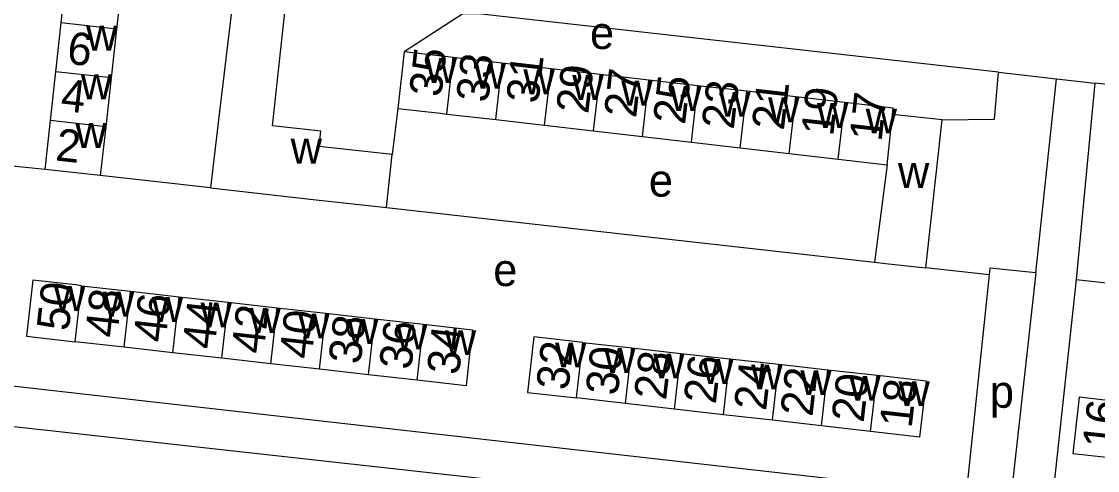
# Model space of a CAD drawing. Extents: x 161936 to 163647, y 386450 to 388633.
# Drawn here: x 162736.4 to 162869.1, y 387350.8 to 387406.2 of the extents above; entities that cross this region are included whole.
import ezdxf

# ---------------------------------------------------------------- set-up
doc = ezdxf.new("R2010")
doc.units = 0
for name, color, linetype in [('BLT_Basislijn', 7, 'Continuous'), ('BLT_Bebouwing', 7, 'Continuous'), ('BLT_Centroide', 7, 'Continuous'), ('BLT_Huisnummer', 7, 'Continuous'), ('BLT_Huisnummer_ tussenligend', 7, 'Continuous'), ('BLT_Onderverdeling_panden', 7, 'Continuous')]:
    doc.layers.add(name, color=color, linetype=linetype)

msp = doc.modelspace()

# ---------------------------------------------------------------- linework, layer by layer
at = {"layer": 'BLT_Basislijn'}
for p, q in [((162790.79, 387407.16), (162783.55, 387402.45)), ((162856.87, 387399.95), (162864, 387399.15)), ((162861.45, 387375.2), (162864, 387399.15)), ((162864, 387399.15), (162868.73, 387398.6)), ((162868.73, 387398.6), (162866.44, 387374.34)), ((162922.22, 387392.64), (162868.73, 387398.6)), ((162782.78, 387395.49), (162782.1, 387389.78)), ((162739.27, 387387.94), (162734.01, 387388.49)), ((162759.68, 387385.66), (162746.09, 387387.19)), ((162781.39, 387383.23), (162841.57, 387376.5)), ((162855.69, 387374.95), (162847.9, 387375.79)), ((162855.69, 387374.95), (162852.86, 387347.9)), ((162861.45, 387375.2), (162858.37, 387347.26)), ((162866.44, 387374.34), (162863.45, 387346.67)), ((162866.44, 387374.34), (162919.66, 387368.5)), ((162731.21, 387361.69), (162852.86, 387347.9))]:
    msp.add_line(p, q, dxfattribs=at)
for points in [[(162856.87, 387399.95), (162792.75, 387407.16), (162790.79, 387407.16)], [(162849.93, 387394.06), (162856.35, 387394.15), (162856.87, 387399.95)], [(162861.45, 387375.2), (162855.77, 387375.75), (162855.69, 387374.95)], [(162846.77, 387343.8), (162732.81, 387356.45), (162730.11, 387354.92)]]:
    msp.add_lwpolyline(points, dxfattribs=at)
at = {"layer": 'BLT_Bebouwing'}
for p, q in [((162741.25, 387406.03), (162741.91, 387412.05)), ((162748.78, 387411.29), (162748.1, 387405.26)), ((162762.49, 387409.17), (162760.68, 387394.06)), ((162767.31, 387393.33), (162768.97, 387408.46)), ((162740.59, 387400), (162741.25, 387406.03)), ((162748.1, 387405.26), (162747.43, 387399.24)), ((162783.55, 387402.45), (162782.78, 387395.49)), ((162789.61, 387401.75), (162783.55, 387402.45)), ((162795.65, 387401.06), (162789.61, 387401.75)), ((162801.68, 387400.37), (162795.65, 387401.06)), ((162739.93, 387393.98), (162740.59, 387400)), ((162747.43, 387399.24), (162746.76, 387393.22)), ((162807.72, 387399.68), (162801.68, 387400.37)), ((162813.75, 387398.99), (162807.72, 387399.68)), ((162819.79, 387398.29), (162813.75, 387398.99)), ((162825.82, 387397.6), (162819.79, 387398.29)), ((162831.86, 387396.91), (162825.82, 387397.6)), ((162837.89, 387396.22), (162831.86, 387396.91)), ((162739.27, 387387.94), (162739.93, 387393.98)), ((162760.68, 387394.06), (162759.68, 387385.66)), ((162788.81, 387394.79), (162794.85, 387394.1)), ((162794.85, 387394.1), (162800.88, 387393.4)), ((162849.93, 387394.06), (162843.8, 387394.75)), ((162847.9, 387375.79), (162849.93, 387394.06)), ((162746.76, 387393.22), (162746.09, 387387.19)), ((162800.88, 387393.4), (162806.91, 387392.71)), ((162806.91, 387392.71), (162812.95, 387392.01)), ((162812.95, 387392.01), (162818.98, 387391.31)), ((162818.98, 387391.31), (162825.02, 387390.62)), ((162782.1, 387389.78), (162773.08, 387390.77)), ((162825.02, 387390.62), (162831.05, 387389.92)), ((162831.05, 387389.92), (162837.08, 387389.23)), ((162837.08, 387389.23), (162843.11, 387388.53)), ((162746.09, 387387.19), (162739.27, 387387.94)), ((162843.11, 387388.53), (162841.57, 387376.5)), ((162759.68, 387385.66), (162772.36, 387384.24)), ((162772.36, 387384.24), (162781.39, 387383.23)), ((162743.79, 387373.59), (162749.81, 387372.91)), ((162749.81, 387372.91), (162755.83, 387372.23)), ((162755.83, 387372.23), (162761.86, 387371.55)), ((162761.86, 387371.55), (162767.88, 387370.88)), ((162767.88, 387370.88), (162773.9, 387370.2)), ((162773.9, 387370.2), (162779.93, 387369.52)), ((162779.93, 387369.52), (162785.95, 387368.84)), ((162749.03, 387366), (162743, 387366.68)), ((162805.59, 387366.59), (162811.64, 387365.91)), ((162755.05, 387365.32), (162749.03, 387366)), ((162761.08, 387364.64), (162755.05, 387365.32)), ((162811.64, 387365.91), (162817.69, 387365.24)), ((162817.69, 387365.24), (162823.73, 387364.56)), ((162767.1, 387363.96), (162761.08, 387364.64)), ((162773.12, 387363.28), (162767.1, 387363.96)), ((162823.73, 387364.56), (162829.78, 387363.89)), ((162829.78, 387363.89), (162835.83, 387363.21)), ((162779.15, 387362.6), (162773.12, 387363.28)), ((162785.17, 387361.92), (162779.15, 387362.6)), ((162835.83, 387363.21), (162841.88, 387362.54)), ((162810.85, 387359.04), (162804.81, 387359.73)), ((162816.9, 387358.35), (162810.85, 387359.04)), ((162822.95, 387357.66), (162816.9, 387358.35)), ((162828.99, 387356.97), (162822.95, 387357.66)), ((162835.04, 387356.28), (162828.99, 387356.97)), ((162841.09, 387355.59), (162835.04, 387356.28))]:
    msp.add_line(p, q, dxfattribs=at)
for points in [[(162782.78, 387395.49), (162788.05, 387394.88), (162788.81, 387394.79)], [(162843.8, 387394.75), (162843.88, 387395.53), (162837.89, 387396.22)], [(162773.08, 387390.77), (162773.29, 387392.68), (162767.31, 387393.33)], [(162781.39, 387383.23), (162781.56, 387384.81), (162782.1, 387389.78)], [(162841.57, 387376.5), (162842.93, 387376.35), (162847.9, 387375.79)], [(162743.79, 387373.59), (162743.03, 387373.68), (162737.76, 387374.27), (162736.98, 387367.36), (162743, 387366.68)], [(162785.95, 387368.84), (162791.98, 387368.16), (162791.72, 387365.87), (162791.2, 387361.24), (162785.17, 387361.92)], [(162805.59, 387366.59), (162799.54, 387367.26), (162798.76, 387360.42), (162804.81, 387359.73)], [(162841.88, 387362.54), (162842.66, 387362.45), (162847.93, 387361.86), (162847.13, 387354.9), (162841.09, 387355.59)], [(162872.85, 387359.14), (162872.06, 387359.22), (162866.79, 387359.81), (162866.04, 387352.88), (162872.09, 387352.22)]]:
    msp.add_lwpolyline(points, dxfattribs=at)
at = {"layer": 'BLT_Onderverdeling_panden'}
for p, q in [((162748.1, 387405.26), (162741.25, 387406.03)), ((162788.81, 387394.79), (162789.61, 387401.75)), ((162794.85, 387394.1), (162795.65, 387401.06)), ((162747.43, 387399.24), (162740.59, 387400)), ((162800.88, 387393.4), (162801.68, 387400.37)), ((162806.91, 387392.71), (162807.72, 387399.68)), ((162812.95, 387392.01), (162813.75, 387398.99)), ((162818.98, 387391.31), (162819.79, 387398.29)), ((162825.02, 387390.62), (162825.82, 387397.6)), ((162831.05, 387389.92), (162831.86, 387396.91)), ((162837.08, 387389.23), (162837.89, 387396.22)), ((162746.76, 387393.22), (162739.93, 387393.98)), ((162843.11, 387388.53), (162843.8, 387394.75)), ((162743, 387366.68), (162743.79, 387373.59)), ((162749.03, 387366), (162749.81, 387372.91)), ((162755.05, 387365.32), (162755.83, 387372.23)), ((162761.08, 387364.64), (162761.86, 387371.55)), ((162767.1, 387363.96), (162767.88, 387370.88)), ((162773.12, 387363.28), (162773.9, 387370.2)), ((162779.15, 387362.6), (162779.93, 387369.52)), ((162785.17, 387361.92), (162785.95, 387368.84)), ((162804.81, 387359.73), (162805.59, 387366.59)), ((162810.85, 387359.04), (162811.64, 387365.91)), ((162816.9, 387358.35), (162817.69, 387365.24)), ((162822.95, 387357.66), (162823.73, 387364.56)), ((162828.99, 387356.97), (162829.78, 387363.89)), ((162835.04, 387356.28), (162835.83, 387363.21)), ((162841.09, 387355.59), (162841.88, 387362.54))]:
    msp.add_line(p, q, dxfattribs=at)

# ---------------------------------------------------------------- texts
at = {"layer": 'BLT_Centroide'}
for s, p in [('e', (162806.48, 387402.82)), ('w', (162744.34, 387402.62)), ('w', (162786.2, 387398.62)), ('w', (162792.23, 387397.92)), ('w', (162743.68, 387396.62)), ('w', (162798.27, 387397.22)), ('w', (162804.3, 387396.53)), ('w', (162810.33, 387395.84)), ('w', (162816.36, 387395.16)), ('w', (162822.41, 387394.45)), ('w', (162828.44, 387393.77)), ('w', (162834.47, 387393.08)), ('w', (162840.48, 387392.39)), ('w', (162743.02, 387390.59)), ('w', (162769.56, 387388.67)), ('w', (162844.46, 387385.67)), ('e', (162813.74, 387384.6)), ('e', (162794.55, 387373.55)), ('w', (162740.38, 387370.47)), ('w', (162746.41, 387369.78)), ('w', (162752.44, 387369.12)), ('w', (162758.45, 387368.44)), ('w', (162764.48, 387367.75)), ('w', (162770.5, 387367.08)), ('w', (162776.53, 387366.41)), ('w', (162782.55, 387365.72)), ('w', (162788.58, 387365.03)), ('w', (162802.17, 387363.5)), ('w', (162808.22, 387362.81)), ('w', (162814.27, 387362.14)), ('w', (162820.31, 387361.45)), ('w', (162826.36, 387360.78)), ('w', (162832.41, 387360.09)), ('w', (162838.45, 387359.39)), ('w', (162844.52, 387358.72)), ('p', (162855.79, 387358.52))]:
    msp.add_text(s, height=4, dxfattribs=at).set_placement(p)
at = {"layer": 'BLT_Huisnummer'}
for s, rotation, p in [('6', 353.6295, (162741.88, 387401.02)), ('35', 83.4249, (162788.13, 387396.81)), ('29', 83.419, (162806.26, 387394.73)), ('25', 83.4212, (162818.2, 387393.41)), ('21', 83.424, (162830.38, 387392.69)), ('17', 83.6463, (162842.43, 387391.31)), ('2', 353.7336, (162740.46, 387389.07)), ('50', 83.5562, (162742.19, 387367.9)), ('46', 83.558, (162754.12, 387366.49)), ('42', 83.5589, (162766.22, 387365.09)), ('38', 83.5608, (162778.19, 387363.81)), ('34', 83.5621, (162790.32, 387362.48)), ('32', 83.4924, (162803.8, 387360.59)), ('26', 83.494, (162821.99, 387358.89)), ('22', 83.4947, (162833.91, 387357.35)), ('18', 83.4846, (162846.14, 387355.93)), ('16', 83.7564, (162871.17, 387353.36))]:
    msp.add_text(s, height=4, rotation=rotation, dxfattribs=at).set_placement(p)
at = {"layer": 'BLT_Huisnummer_ tussenligend'}
for s, rotation, p in [('33', 83.419, (162793.92, 387396.13)), ('31', 83.419, (162800.1, 387396)), ('27', 83.4212, (162812.16, 387394.22)), ('4', 353.7336, (162741.1, 387395.2)), ('23', 83.424, (162824.2, 387392.81)), ('19', 83.6463, (162836.47, 387391.98)), ('48', 83.558, (162748.16, 387367.07)), ('44', 83.5589, (162760.17, 387365.65)), ('40', 83.5608, (162772.14, 387364.45)), ('36', 83.5621, (162784.43, 387363.14)), ('30', 83.494, (162809.89, 387359.95)), ('28', 83.494, (162815.86, 387359.38)), ('24', 83.4947, (162828.19, 387358.07)), ('20', 83.4846, (162840.22, 387356.61))]:
    msp.add_text(s, height=4, rotation=rotation, dxfattribs=at).set_placement(p)

doc.saveas('drawing.dxf')
